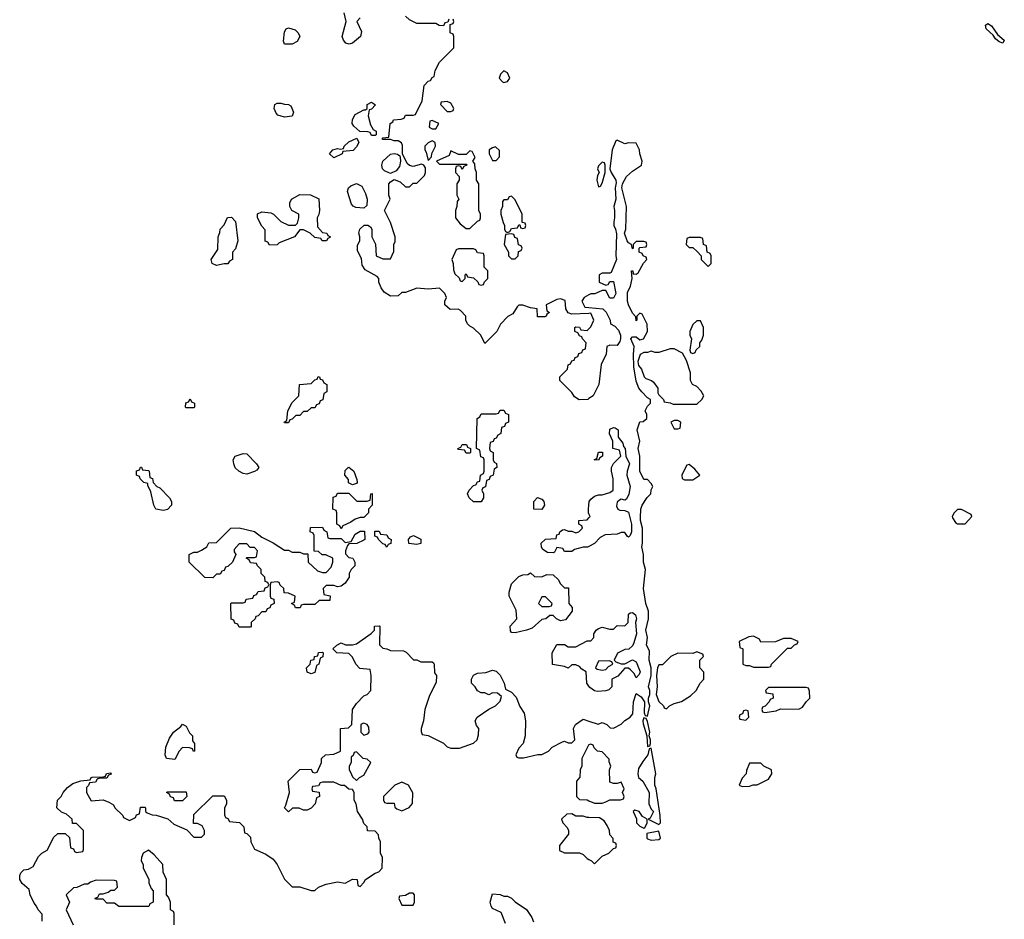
# Model space of a CAD drawing. Header units: inches. Extents: x 2348341 to 2479810, y 460419 to 613669.
# Tile 454 of 656: x 2426989 to 2432197, y 521060 to 525819. Entities that reach past the tile are written whole.
import ezdxf

# ---------------------------------------------------------------- set-up
doc = ezdxf.new("R2010")
doc.units = ezdxf.units.IN
doc.header["$MEASUREMENT"] = 0
doc.layers.add('C4522', color=7, linetype='Continuous')
doc.layers.add('C4532', color=7, linetype='Continuous')

msp = doc.modelspace()

# ---------------------------------------------------------------- linework, layer by layer
at = {"layer": 'C4522', "color": 2}
for points, elevation in [([(2428790, 525828), (2428772, 525810), (2428796.9, 525756.9), (2428791.3, 525730), (2428750, 525695.3), (2428730.9, 525689.1), (2428714.6, 525694.6), (2428702, 525710), (2428694, 525730), (2428715.3, 525810), (2428704.7, 525855.3)], 82), ([(2430000, 524265.6), (2429910, 524262), (2429890, 524268.7), (2429878, 524290), (2429873.6, 524333.6), (2429850, 524342), (2429830, 524338), (2429774, 524310), (2429778, 524278), (2429792, 524270), (2429778, 524262), (2429774, 524250), (2429767.3, 524247.3), (2429727.3, 524247.3), (2429726, 524290), (2429690, 524294), (2429650, 524308), (2429630, 524308), (2429619.6, 524300.4), (2429596.9, 524263.1), (2429571.6, 524248.4), (2429531.6, 524208.4), (2429512, 524170), (2429450, 524106), (2429428, 524150), (2429390, 524188), (2429370, 524198), (2429358, 524210), (2429348.7, 524230), (2429348, 524250), (2429320.4, 524280.4), (2429308.4, 524288.4), (2429265.2, 524285.2), (2429238, 524310), (2429238, 524330), (2429246, 524350), (2429238, 524370), (2429210, 524398), (2429150, 524394), (2429090, 524399), (2429030, 524375.3), (2429010, 524375.3), (2428990, 524359), (2428950, 524357.2), (2428917.2, 524377.2), (2428900.2, 524400.2), (2428888.7, 524430), (2428888, 524450), (2428880.4, 524460.4), (2428816.4, 524496.4), (2428800.4, 524520.4), (2428796.4, 524556.4), (2428776.4, 524596.4), (2428776.4, 524623.6), (2428788.4, 524651.6), (2428788.7, 524670), (2428782, 524690), (2428788, 524710), (2428811.3, 524731.3), (2428830, 524732), (2428843.6, 524723.6), (2428851.3, 524710), (2428852, 524670), (2428871.1, 524631.1), (2428874, 524570), (2428910, 524554), (2428950, 524554), (2428967.3, 524592.7), (2428968, 524630), (2428974.6, 524645.4), (2428975.3, 524670), (2428950, 524746), (2428918, 524810), (2428948, 524870), (2428942, 524890), (2428942, 524950), (2428950, 524962), (2428970, 524974), (2429002, 524962), (2429030, 524934), (2429050, 524934), (2429070, 524954), (2429090, 524954), (2429130, 524994), (2429135.3, 525010), (2429135.3, 525035.3), (2429126, 525050), (2429114, 525054), (2429070, 525042), (2429050, 525048), (2429038, 525058), (2429014, 525110), (2429014, 525154), (2429008.4, 525168.4), (2428990, 525178), (2428970, 525178), (2428950, 525186), (2428910, 525186), (2428906, 525190), (2428910, 525194), (2428942, 525198), (2428948, 525270), (2428962, 525278), (2428966, 525290), (2429007.3, 525292.7), (2429022, 525298), (2429030, 525314), (2429070, 525314), (2429082, 525318), (2429118, 525390), (2429129, 525471), (2429150, 525494), (2429162, 525498), (2429170, 525514), (2429182, 525518), (2429186, 525550), (2429210, 525594), (2429286, 525670), (2429286, 525730), (2429282, 525742), (2429266, 525750), (2429266, 525794), (2429282, 525798), (2429286, 525810), (2429282, 525822)], 82), ([(2429258, 525822), (2429254, 525806), (2429238, 525802), (2429230, 525786), (2429208.4, 525788.4), (2429190, 525798), (2429090, 525798), (2429050, 525818), (2429030, 525838)], 82), ([(2430000, 524363), (2429974, 524350), (2429962, 524330), (2429978, 524298), (2430000, 524296.2)], 82), ([(2430000, 523814.3), (2429994, 523810), (2429948.9, 523808.9), (2429923.1, 523823.1), (2429910, 523846), (2429846, 523910), (2429846, 523930), (2429886, 523970), (2429890, 523994), (2429902, 523998), (2429910, 524014), (2429922, 524018), (2429927.3, 524032.7), (2429942, 524038), (2429947.3, 524052.7), (2429962, 524058), (2429967.3, 524072.7), (2429982, 524078), (2429986, 524110), (2429966, 524130), (2429962, 524142), (2429950, 524146), (2429942, 524162), (2429926, 524170), (2429926, 524190), (2429930, 524194), (2429950, 524192), (2429958, 524178), (2429990, 524174), (2430000, 524184)], 82), ([(2430000, 523205), (2429998, 523210), (2429998, 523230), (2430000, 523250)], 82), ([(2430000, 523032.7), (2429991.6, 523028.4), (2429970, 523028), (2429923.6, 523016.4), (2429910, 523006), (2429870, 523006), (2429862, 523022), (2429830, 523026), (2429818, 523002), (2429810, 522998), (2429780.4, 523000.4), (2429756.4, 523016.4), (2429748.4, 523028.4), (2429748, 523050), (2429770, 523071), (2429826, 523074), (2429830, 523094), (2429842, 523098), (2429846, 523110), (2429860.4, 523119.6), (2429870, 523122), (2429890, 523114), (2429910, 523114), (2429930, 523104.7), (2429946, 523110), (2429966, 523130), (2429962, 523142), (2429946, 523150), (2429946, 523170), (2429990, 523174), (2430000, 523184)], 82), ([(2427108, 521050), (2427107.3, 521087.3), (2427086, 521110), (2427078, 521130), (2427064.7, 521144.7), (2427044, 521190), (2427038, 521218), (2427002, 521250), (2426988.7, 521270), (2426989.1, 521290.9), (2426994.6, 521305.4), (2427010, 521322), (2427035.3, 521324.7), (2427060.4, 521339.6), (2427087.3, 521392.7), (2427106, 521410), (2427134.6, 521425.4), (2427170, 521494), (2427190, 521514), (2427230, 521514), (2427252.7, 521492.7), (2427258, 521438), (2427272.7, 521432.7), (2427278, 521418), (2427290, 521414), (2427322, 521418), (2427326, 521430), (2427326, 521530), (2427290, 521566), (2427267.3, 521567.3), (2427266, 521590), (2427236.4, 521616.4), (2427210, 521626), (2427186, 521650), (2427188, 521690), (2427208, 521710), (2427218, 521730), (2427242, 521758), (2427270, 521778), (2427312.7, 521792.7), (2427362, 521798), (2427366, 521810), (2427372.7, 521812.7), (2427430, 521814), (2427442, 521818), (2427448.4, 521831.6), (2427470, 521834), (2427472.7, 521827.3), (2427458, 521822), (2427450, 521806), (2427410, 521806), (2427398, 521802), (2427390, 521786), (2427358, 521782), (2427352.7, 521767.3), (2427342, 521758), (2427342, 521730), (2427366.4, 521686.4), (2427430, 521691.3), (2427459.8, 521679.8), (2427484.7, 521664.7), (2427492, 521650), (2427534, 521610), (2427538, 521598), (2427570, 521582), (2427602, 521598), (2427607.3, 521612.7), (2427622, 521618), (2427627.3, 521652.7), (2427650, 521654), (2427654, 521650), (2427654, 521630), (2427663.6, 521623.6), (2427690, 521612), (2427711.1, 521611.1), (2427771.6, 521591.6), (2427803.6, 521563.6), (2427872.7, 521532.7), (2427910, 521494), (2427950, 521494), (2427966, 521510), (2427966, 521530), (2427954.6, 521554.6), (2427930, 521566), (2427907.3, 521567.3), (2427910, 521614), (2428010, 521714), (2428070, 521714), (2428082, 521690), (2428082, 521670), (2428072.7, 521647.3), (2428072.7, 521612.7), (2428078, 521598), (2428090, 521594), (2428098, 521578), (2428151.6, 521571.6), (2428174, 521550), (2428178, 521518), (2428190, 521514), (2428210, 521494), (2428212, 521470), (2428231.6, 521431.6), (2428290, 521404.7), (2428330, 521378), (2428351, 521350), (2428390, 521272), (2428430, 521232), (2428470, 521231.3), (2428530, 521212), (2428550, 521212), (2428569.1, 521230.9), (2428610, 521246), (2428670, 521258), (2428710, 521252), (2428750, 521272), (2428774, 521270), (2428778, 521238), (2428790, 521234), (2428810, 521254), (2428818, 521270), (2428870, 521304.7), (2428888.4, 521311.6), (2428906, 521330), (2428907.3, 521387.3), (2428898, 521410), (2428898, 521470), (2428888.4, 521488.4), (2428887.3, 521507.3), (2428870, 521526), (2428828.4, 521528.4), (2428826, 521550), (2428810, 521566), (2428802, 521590), (2428775.3, 521630), (2428768, 521670), (2428758, 521690), (2428758, 521730), (2428750, 521746), (2428730, 521748), (2428707.3, 521767.3), (2428690, 521768), (2428650, 521786), (2428590, 521786), (2428578, 521782), (2428570, 521766), (2428538, 521762), (2428534, 521750), (2428538, 521738), (2428572.7, 521732.7), (2428574, 521710), (2428558, 521702), (2428552, 521670), (2428530, 521648), (2428510, 521638), (2428490, 521638), (2428467.3, 521647.3), (2428432.7, 521647.3), (2428410, 521628), (2428388.7, 521650), (2428396.4, 521663.6), (2428415.3, 521730), (2428409.1, 521790.9), (2428470, 521852), (2428530, 521854), (2428538, 521838), (2428550, 521834), (2428562, 521838), (2428586, 521890), (2428586, 521910), (2428606, 521930), (2428650, 521934), (2428686, 521950), (2428686, 522070), (2428727.3, 522072.7), (2428746, 522090), (2428748.7, 522170), (2428770, 522202), (2428810, 522242), (2428826, 522250), (2428846, 522270), (2428848, 522350), (2428842, 522382), (2428787.3, 522387.3), (2428766, 522410), (2428750, 522446), (2428730, 522466), (2428666, 522470), (2428646, 522490), (2428666, 522510), (2428690, 522522), (2428712.7, 522512.7), (2428750, 522512), (2428770, 522518), (2428848.4, 522571.6), (2428866, 522590), (2428866, 522610), (2428890, 522612), (2428894, 522610), (2428892.7, 522512.7), (2428910, 522494), (2428931.6, 522491.6), (2428950, 522482), (2429019.6, 522479.6), (2429032.7, 522472.7), (2429072.7, 522432.7), (2429090, 522432), (2429110, 522422), (2429170, 522422), (2429176.9, 522416.9), (2429182, 522410), (2429183.6, 522363.6), (2429194, 522350), (2429192.7, 522312.7), (2429156.9, 522243.1), (2429131.3, 522170), (2429124.7, 522110), (2429112, 522070), (2429112.7, 522052.7), (2429118, 522038), (2429150, 522032), (2429230, 521992), (2429250, 521972), (2429270, 521964.7), (2429314.6, 521965.4), (2429390, 521992), (2429408, 522010), (2429416.4, 522036.4), (2429418, 522070), (2429404.7, 522084.7), (2429398, 522110), (2429408, 522130), (2429470, 522172), (2429506, 522190), (2429530, 522214), (2429538, 522238), (2429516.4, 522256.4), (2429490, 522258), (2429470, 522248), (2429450, 522258), (2429430, 522258), (2429410, 522268), (2429398, 522290), (2429378, 522310), (2429378, 522330), (2429388.7, 522351.3), (2429410, 522362), (2429454.6, 522365.4), (2429490, 522378), (2429510, 522372), (2429530.9, 522350.9), (2429552, 522310), (2429558, 522278), (2429590, 522262), (2429615.3, 522235.3), (2429634, 522186), (2429658, 522150), (2429664.7, 522110), (2429662, 522030), (2429652, 521990), (2429630, 521966), (2429614, 521930), (2429618, 521918), (2429630, 521914), (2429654, 521914), (2429728.9, 521931.1), (2429750, 521932), (2429786, 521950), (2429806, 521970), (2429860.4, 521999.6), (2429870, 522002), (2429890, 521994), (2429910, 521994), (2429926, 522010), (2429918, 522070), (2429928.9, 522091.1), (2429970, 522118), (2430000, 522108)], 82), ([(2430000, 522293.4), (2429988, 522310), (2429986, 522370), (2429963.1, 522383.1), (2429950, 522398), (2429930, 522406), (2429910, 522406), (2429890, 522388), (2429870, 522398), (2429807.3, 522407.3), (2429806, 522470), (2429830, 522514), (2429870, 522514), (2429890, 522502), (2429930, 522502), (2429990, 522534), (2430000, 522534)], 82), ([(2430000, 521982.7), (2429998, 521982), (2429962, 521910), (2429962, 521870), (2429954, 521850), (2429952.7, 521812.7), (2429934, 521790), (2429934, 521710), (2429950, 521694), (2429990, 521692), (2430000, 521687.5)], 82), ([(2430000, 521597.8), (2429990, 521598), (2429970, 521606), (2429930, 521606), (2429910, 521618), (2429883.6, 521616.4), (2429854, 521590), (2429862, 521570), (2429885.4, 521545.4), (2429892, 521530), (2429892, 521510), (2429844.7, 521450), (2429844.7, 521424.7), (2429870, 521412), (2429950, 521412), (2429970, 521402), (2429990, 521382), (2430000, 521377)], 82), ([(2427806, 521030), (2427806, 521090), (2427802, 521102), (2427786, 521110), (2427786, 521150), (2427776.4, 521176.4), (2427766, 521190), (2427766, 521270), (2427748, 521310), (2427746, 521350), (2427700.4, 521400.4), (2427670, 521426), (2427642, 521410), (2427632.7, 521387.3), (2427632, 521370), (2427642, 521350), (2427642, 521330), (2427671.6, 521271.6), (2427672.7, 521252.7), (2427683.6, 521223.6), (2427694, 521210), (2427694, 521150), (2427678, 521142), (2427672.7, 521127.3), (2427512.7, 521127.3), (2427490, 521146), (2427450, 521146), (2427430, 521166), (2427390, 521166), (2427387.3, 521172.7), (2427402, 521178), (2427410, 521194), (2427430, 521194), (2427456.4, 521203.6), (2427470, 521214), (2427490, 521214), (2427506, 521230), (2427502, 521262), (2427490, 521266), (2427392.7, 521267.3), (2427363.6, 521256.4), (2427350, 521246), (2427330, 521246), (2427291.6, 521228.4), (2427272.7, 521227.3), (2427234, 521190), (2427252, 521150), (2427234, 521110), (2427271.6, 521031.6)], 82), ([(2429558, 521038), (2429535.3, 521095.3), (2429490, 521118), (2429482, 521130), (2429478, 521150), (2429490, 521194), (2429530, 521192), (2429550, 521182), (2429570, 521182), (2429590, 521172), (2429610, 521152), (2429670, 521111.3), (2429698, 521070), (2429706.4, 521046.4)], 78)]:
    msp.add_lwpolyline(points, dxfattribs=dict(at, elevation=elevation))
at = {"layer": 'C4522', "color": 2, "elevation": 82}
for points in [[(2428390, 525688.7), (2428384.7, 525704.7), (2428390, 525754), (2428398, 525770), (2428410, 525776), (2428445.4, 525765.4), (2428462, 525750), (2428471.3, 525730), (2428456.9, 525703.1), (2428430, 525689)], [(2429550, 525548), (2429532, 525530), (2429524.7, 525510), (2429542, 525490), (2429550, 525486.8), (2429570, 525492), (2429582, 525510), (2429570, 525538)], [(2428390, 525304), (2428354.6, 525314.6), (2428344.7, 525324.7), (2428335.3, 525350), (2428338, 525370), (2428350, 525378), (2428370, 525378), (2428390, 525371.3), (2428411.1, 525371.1), (2428423.6, 525363.6), (2428438, 525330), (2428430, 525308)], [(2428850, 525206), (2428842, 525222), (2428830, 525226), (2428787.3, 525227.3), (2428756.4, 525256.4), (2428748, 525270), (2428748.9, 525291.1), (2428763.1, 525316.9), (2428810, 525342), (2428818, 525342), (2428826, 525350), (2428826, 525370), (2428850, 525382), (2428871.1, 525368.9), (2428850, 525346), (2428838, 525342), (2428832, 525310), (2428843.6, 525263.6), (2428858, 525238), (2428874, 525230), (2428874, 525210), (2428870, 525206)], [(2429250, 525386), (2429218, 525382), (2429214, 525370), (2429250, 525334), (2429270, 525334), (2429282, 525338), (2429286, 525350), (2429270, 525378)], [(2429170, 525286), (2429158, 525282), (2429154, 525250), (2429170, 525242), (2429190, 525242), (2429206, 525270)], [(2428650, 525089), (2428628, 525110), (2428646, 525130), (2428670, 525138), (2428686, 525134), (2428702, 525138), (2428706, 525150), (2428730, 525172), (2428772.7, 525192.7), (2428782, 525170), (2428770, 525146), (2428752.7, 525127.3), (2428698, 525122), (2428694, 525110)], [(2429170, 525178), (2429150, 525168), (2429132, 525150), (2429132, 525130), (2429138.8, 525118.8), (2429150, 525074), (2429167.3, 525092.7), (2429168.4, 525111.6), (2429188, 525150), (2429186, 525170)], [(2429506, 525146), (2429490, 525142), (2429472, 525130), (2429472, 525110), (2429490, 525074), (2429510, 525074), (2429527.3, 525092.7), (2429527.3, 525127.3)], [(2428950, 525006), (2428919, 525019), (2428908, 525030), (2428904, 525050), (2428909, 525070), (2428950, 525107.3), (2428970, 525111.3), (2428987.1, 525107.1), (2428998.8, 525098.8), (2429001, 525090), (2429002.8, 525070), (2428997.3, 525042.7), (2428981, 525019)], [(2429370, 525126), (2429350, 525106), (2429310, 525106), (2429270, 525126), (2429259.8, 525100.2), (2429194, 525070), (2429210, 525054), (2429350, 525054), (2429354, 525050), (2429338, 525042), (2429330, 525026), (2429322, 525042), (2429310, 525046), (2429298, 525042), (2429294, 525030), (2429294, 525010), (2429314, 524990), (2429314, 524970), (2429302, 524950), (2429302, 524890), (2429312, 524870), (2429303.6, 524856.4), (2429302, 524830), (2429294, 524810), (2429294, 524770), (2429319.6, 524739.6), (2429350, 524714), (2429370, 524714), (2429410, 524754), (2429422, 524758), (2429426, 524770), (2429426, 524790), (2429418, 524810), (2429418, 524950), (2429406, 524970), (2429406, 525010), (2429398, 525030), (2429396.4, 525056.4), (2429386, 525070), (2429398, 525090), (2429382, 525122)], [(2428810, 524822), (2428766.3, 524826.3), (2428752.5, 524832.5), (2428743.7, 524843.7), (2428722, 524910), (2428728, 524930), (2428740.2, 524939.8), (2428770, 524952), (2428798, 524938), (2428818.8, 524898.8), (2428826.8, 524870), (2428824.7, 524835.3)], [(2428588.4, 524648.4), (2428582, 524662), (2428550, 524666), (2428526, 524690), (2428490, 524708), (2428470, 524708), (2428442, 524670), (2428361, 524639), (2428350, 524628.7), (2428310, 524626), (2428302, 524642), (2428287.3, 524647.3), (2428287.3, 524707.3), (2428270, 524726), (2428246, 524770), (2428247.3, 524792.7), (2428270, 524802), (2428316.9, 524796.9), (2428331.1, 524791.1), (2428370, 524752), (2428410, 524732), (2428447.3, 524732.7), (2428458, 524742), (2428466, 524770), (2428466, 524790), (2428428, 524810), (2428418, 524830), (2428418, 524850), (2428426, 524870), (2428470, 524894), (2428527.3, 524892.7), (2428571.1, 524871.1), (2428574, 524810), (2428571.6, 524788.4), (2428562, 524770), (2428563.6, 524723.6), (2428590, 524694), (2428614, 524690), (2428618, 524678), (2428632, 524670), (2428630, 524666), (2428618, 524662), (2428611.6, 524648.4)], [(2429590, 524886), (2429578, 524882), (2429570, 524866), (2429550, 524866), (2429543.6, 524856.4), (2429542, 524830), (2429534, 524810), (2429534, 524790), (2429545.4, 524745.4), (2429554, 524730), (2429554, 524710), (2429558, 524698), (2429570, 524694), (2429582, 524698), (2429590, 524714), (2429622, 524718), (2429630, 524734), (2429634, 524734), (2429638, 524718), (2429650, 524714), (2429662, 524718), (2429666, 524730), (2429662, 524742), (2429646, 524746), (2429646, 524790), (2429610, 524866)], [(2428030, 524518), (2428006, 524530), (2428002, 524550), (2428036.4, 524603.6), (2428038, 524670), (2428047.3, 524692.7), (2428048.4, 524711.6), (2428070, 524734), (2428087.3, 524772.7), (2428110, 524774), (2428131.1, 524751.1), (2428142, 524650), (2428130, 524606), (2428114, 524590), (2428114, 524550), (2428098, 524542), (2428090, 524528), (2428070, 524528)], [(2429590, 524686), (2429558, 524682), (2429552, 524630), (2429574, 524590), (2429574, 524570), (2429590, 524554), (2429610, 524554), (2429626, 524570), (2429627.3, 524592.7), (2429642, 524598), (2429646, 524610), (2429642, 524622), (2429627.3, 524627.3), (2429622, 524662), (2429607.3, 524667.3), (2429602, 524682)], [(2429390, 524606), (2429310, 524606), (2429298, 524602), (2429274, 524550), (2429282, 524530), (2429283.6, 524496.4), (2429290, 524474), (2429312.7, 524452.7), (2429318, 524438), (2429330, 524434), (2429346, 524450), (2429346, 524470), (2429350, 524474), (2429358, 524458), (2429390, 524454), (2429412.7, 524432.7), (2429418, 524418), (2429430, 524414), (2429442, 524418), (2429447.3, 524432.7), (2429466, 524450), (2429466, 524490), (2429446, 524510), (2429446, 524570), (2429442, 524582), (2429410, 524586), (2429402, 524602)], [(2428390, 523686), (2428388, 523690), (2428402, 523698), (2428408, 523750), (2428430, 523794), (2428466, 523830), (2428468, 523890), (2428530, 523894), (2428550, 523914), (2428562, 523918), (2428568, 523932), (2428574, 523930), (2428578, 523918), (2428590, 523914), (2428598, 523898), (2428614, 523890), (2428614, 523850), (2428598, 523842), (2428592.7, 523807.3), (2428578, 523802), (2428572.7, 523787.3), (2428558, 523782), (2428550, 523766), (2428530, 523766), (2428510, 523746), (2428490, 523746), (2428470, 523726), (2428450, 523726), (2428430, 523706), (2428418, 523702), (2428410, 523686)], [(2427870, 523766), (2427866, 523770), (2427867.3, 523792.7), (2427882, 523798), (2427890, 523814), (2427898, 523798), (2427914, 523790), (2427914, 523770), (2427910, 523766)], [(2429390, 523268), (2429366, 523290), (2429358, 523310), (2429366, 523330), (2429390, 523354), (2429402, 523358), (2429410, 523374), (2429422, 523378), (2429426, 523410), (2429442, 523418), (2429446, 523430), (2429446, 523490), (2429442, 523502), (2429427.3, 523507.3), (2429422, 523542), (2429406, 523550), (2429408, 523710), (2429422, 523718), (2429430, 523734), (2429510, 523734), (2429522, 523738), (2429530, 523754), (2429550, 523754), (2429558, 523738), (2429574, 523730), (2429574, 523690), (2429558, 523682), (2429552.7, 523667.3), (2429538, 523662), (2429534, 523630), (2429518, 523622), (2429510, 523606), (2429498, 523602), (2429492.7, 523587.3), (2429478, 523582), (2429474, 523550), (2429478, 523538), (2429494, 523530), (2429494, 523490), (2429498, 523478), (2429511.6, 523471.6), (2429512, 523450), (2429498, 523442), (2429494, 523410), (2429478, 523402), (2429472.7, 523387.3), (2429458, 523382), (2429452.7, 523347.3), (2429438, 523342), (2429434, 523330), (2429442, 523310), (2429442, 523290), (2429430, 523268)], [(2428190, 523415.3), (2428170, 523419), (2428148, 523430), (2428129.1, 523449.1), (2428122, 523470), (2428118, 523490), (2428128, 523510), (2428170, 523524.7), (2428190, 523522), (2428242, 523470), (2428254, 523450), (2428243.6, 523436.4), (2428230, 523428.7)], [(2429350, 523526), (2429342, 523542), (2429310, 523546), (2429306, 523550), (2429322, 523558), (2429330, 523572), (2429351.6, 523571.6), (2429358, 523558), (2429374, 523550), (2429374, 523530), (2429370, 523526)], [(2427750, 523222), (2427708, 523230), (2427698, 523250), (2427682, 523322), (2427666, 523354), (2427666, 523366), (2427646, 523370), (2427626, 523390), (2427622, 523402), (2427606, 523410), (2427607.3, 523432.7), (2427622, 523438), (2427627.3, 523452.7), (2427632.7, 523452.7), (2427638, 523438), (2427670, 523434), (2427674, 523430), (2427678, 523398), (2427691.6, 523391.6), (2427694, 523370), (2427714, 523350), (2427730, 523342), (2427782, 523290), (2427792, 523270), (2427792, 523250), (2427770, 523228)], [(2428750, 523358), (2428728.4, 523368.4), (2428727.3, 523387.3), (2428708.7, 523410), (2428710, 523434), (2428726, 523450), (2428730, 523451.3), (2428756, 523430), (2428772.7, 523387.3), (2428774, 523370), (2428770, 523366)], [(2428772.7, 523272.7), (2428827.3, 523272.7), (2428842, 523278), (2428846, 523310), (2428852.7, 523312.7), (2428854, 523250), (2428834, 523230), (2428834, 523210), (2428810, 523186), (2428790, 523186), (2428763.6, 523176.4), (2428739.6, 523160.4), (2428698, 523142), (2428690, 523126), (2428682, 523142), (2428666, 523150), (2428666, 523210), (2428662, 523222), (2428646, 523230), (2428647.3, 523292.7), (2428662, 523298), (2428670, 523314), (2428730, 523314)], [(2429750, 523228.7), (2429708, 523230), (2429708.7, 523270), (2429728.4, 523291.6), (2429750, 523282), (2429762, 523270), (2429764.7, 523250)], [(2428630, 523074), (2428690, 523074), (2428710, 523054), (2428742, 523058), (2428763.1, 523096.9), (2428790, 523114), (2428812.7, 523112.7), (2428814, 523070), (2428810, 523066), (2428771.6, 523048.4), (2428730, 523046), (2428722, 523038), (2428712, 523010), (2428712.7, 522992.7), (2428730, 522974), (2428751.1, 522971.1), (2428762, 522950), (2428762, 522930), (2428742, 522910), (2428732, 522890), (2428731.3, 522870), (2428710, 522838), (2428690, 522822), (2428670, 522818), (2428650, 522826), (2428610, 522826), (2428594, 522810), (2428598, 522778), (2428631.6, 522771.6), (2428630, 522746), (2428572.7, 522747.3), (2428550, 522726), (2428490, 522726), (2428478, 522722), (2428471.6, 522708.4), (2428448.4, 522708.4), (2428442, 522722), (2428426, 522730), (2428442, 522738), (2428446, 522770), (2428410, 522786), (2428387.3, 522787.3), (2428386, 522810), (2428367.3, 522827.3), (2428362, 522842), (2428350, 522846), (2428318, 522842), (2428314, 522830), (2428314, 522770), (2428318, 522758), (2428332.7, 522752.7), (2428334, 522730), (2428318, 522722), (2428312.7, 522707.3), (2428298, 522702), (2428290, 522686), (2428270, 522686), (2428250, 522666), (2428238, 522662), (2428234, 522650), (2428214, 522630), (2428214, 522610), (2428210, 522606), (2428150, 522606), (2428142, 522622), (2428127.3, 522627.3), (2428122, 522642), (2428107.3, 522647.3), (2428106, 522730), (2428110, 522734), (2428170, 522734), (2428182, 522738), (2428187.3, 522752.7), (2428222, 522758), (2428227.3, 522772.7), (2428242, 522778), (2428250, 522794), (2428282, 522798), (2428287.3, 522812.7), (2428302, 522818), (2428306, 522830), (2428302, 522842), (2428287.3, 522847.3), (2428286, 522870), (2428266, 522890), (2428266, 522910), (2428246, 522930), (2428242, 522942), (2428210, 522946), (2428202, 522962), (2428186, 522970), (2428190, 522974), (2428230, 522974), (2428242, 522978), (2428246, 523010), (2428230, 523026), (2428207.3, 523027.3), (2428190, 523046), (2428150, 523046), (2428123.6, 523016.4), (2428123.6, 523003.6), (2428132, 522990), (2428114, 522950), (2428090, 522926), (2428078, 522922), (2428070, 522906), (2428058, 522902), (2428050, 522886), (2428030, 522886), (2428010, 522866), (2427967.3, 522867.3), (2427886, 522950), (2427886, 522990), (2427910, 523002), (2427930, 523002), (2427950, 523012), (2427978, 523030), (2427988.4, 523051.6), (2428030, 523054), (2428106, 523130), (2428150, 523130.8), (2428230.7, 523110.7), (2428270, 523082), (2428330, 523051.3), (2428390, 523012), (2428410, 523012), (2428430, 523002), (2428470, 523002), (2428490, 522994), (2428512.7, 522992.7), (2428514, 522950), (2428563.6, 522903.6), (2428590, 522894), (2428610, 522894), (2428636.4, 522923.6), (2428646, 522950), (2428646, 522970), (2428607.3, 522987.3), (2428588.4, 522988.4), (2428570, 523006), (2428547.3, 523007.3), (2428546, 523090), (2428542, 523102), (2428526, 523110), (2428527.3, 523132.7), (2428590, 523134), (2428598, 523118), (2428614, 523110), (2428618, 523078)], [(2428930, 523028), (2428922, 523042), (2428910, 523046), (2428886, 523070), (2428882, 523082), (2428867.3, 523087.3), (2428867.3, 523112.7), (2428890, 523114), (2428898, 523098), (2428930, 523094), (2428938, 523078), (2428954, 523070), (2428952.7, 523047.3), (2428938, 523042)], [(2429090, 523042), (2429048, 523048), (2429046, 523070), (2429056.4, 523083.6), (2429071.1, 523091.1), (2429111.1, 523071.1), (2429110, 523048.7)], [(2429750, 522872), (2429776.4, 522883.6), (2429810, 522882), (2429836.9, 522856.9), (2429850, 522834), (2429870, 522814), (2429892.7, 522812.7), (2429894, 522730), (2429912, 522710), (2429912, 522690), (2429876, 522644), (2429850, 522639), (2429829, 522649), (2429810, 522668), (2429792.7, 522667.3), (2429771.3, 522648.7), (2429750, 522646), (2429699.8, 522600.2), (2429670, 522588.7), (2429610, 522575.3), (2429590, 522578), (2429585.2, 522585.2), (2429584, 522610), (2429618, 522650), (2429614.6, 522694.6), (2429578, 522770), (2429578, 522790), (2429590, 522834), (2429630, 522874), (2429650, 522882), (2429676.4, 522883.6), (2429690, 522892), (2429712.7, 522872.7)], [(2429770, 522766), (2429750, 522766), (2429734, 522730), (2429750, 522714), (2429790, 522714), (2429802, 522718), (2429806, 522730)], [(2428530, 522358), (2428510, 522368), (2428506, 522390), (2428526, 522410), (2428528, 522430), (2428546, 522434), (2428548, 522450), (2428566, 522454), (2428570, 522472), (2428590, 522474), (2428594, 522470), (2428591.6, 522448.4), (2428578, 522442), (2428572, 522410), (2428558, 522402), (2428550, 522366)], [(2427907.3, 521947.3), (2427902, 521962), (2427887.3, 521967.3), (2427850, 521968), (2427832, 521950), (2427810, 521906), (2427766, 521910), (2427758, 521930), (2427762, 521970), (2427782, 522018), (2427802, 522050), (2427840.4, 522079.6), (2427850, 522092), (2427870, 522082), (2427886.4, 522046.4), (2427902, 522030), (2427903.6, 522003.6), (2427914, 521990), (2427914, 521950)], [(2428810, 522098), (2428803.6, 522096.4), (2428794, 522090), (2428794, 522050), (2428810, 522034), (2428830, 522042), (2428838, 522050), (2428836.4, 522076.4), (2428826, 522090)], [(2428770, 521946), (2428758, 521942), (2428752.7, 521927.3), (2428742, 521918), (2428742, 521890), (2428732, 521870), (2428732, 521850), (2428738, 521838), (2428750, 521814), (2428770, 521794), (2428786, 521810), (2428810, 521822), (2428846, 521890), (2428827.3, 521907.3), (2428806, 521910)], [(2429010, 521786), (2428974, 521770), (2428914, 521710), (2428914, 521690), (2428918, 521678), (2428930, 521674), (2428970, 521674), (2428972.7, 521652.7), (2428983.6, 521643.6), (2429010, 521634), (2429030, 521642), (2429048.4, 521651.6), (2429067.3, 521672.7), (2429068.4, 521728.4), (2429046, 521770)], [(2427850, 521686), (2427807.3, 521687.3), (2427802, 521702), (2427787.3, 521707.3), (2427782, 521722), (2427766, 521730), (2427770, 521734), (2427870, 521734), (2427872, 521710)], [(2429070, 521198), (2429050, 521198), (2429030, 521186), (2428998, 521182), (2428994, 521170), (2429010, 521134), (2429070, 521134), (2429078, 521150), (2429078, 521190)]]:
    msp.add_lwpolyline(points, close=True, dxfattribs=at)
at = {"layer": 'C4532', "color": 2}
for points, elevation in [([(2432190, 525695.3), (2432170, 525701.2), (2432150, 525717.2), (2432138, 525738), (2432102, 525770), (2432097.2, 525790), (2432110, 525799.1), (2432130, 525786.8), (2432160.7, 525740.7), (2432197.3, 525710)], 78), ([(2430070, 525066), (2430050, 525046), (2430044.7, 525030), (2430054, 525010), (2430045.4, 524994.6), (2430042, 524970), (2430050, 524934), (2430062, 524938), (2430070, 524954), (2430086, 525010), (2430086, 525050), (2430082, 525062)], 82), ([(2430590, 524666), (2430530, 524666), (2430518, 524662), (2430514, 524630), (2430530, 524614), (2430550, 524614), (2430572.7, 524592.7), (2430594, 524570), (2430594, 524550), (2430630, 524514), (2430646, 524530), (2430646, 524570), (2430642, 524582), (2430626, 524590), (2430622, 524622), (2430606, 524630), (2430602, 524662)], 82), ([(2430590, 524226), (2430570, 524226), (2430550, 524206), (2430534, 524170), (2430534, 524150), (2430542, 524130), (2430534, 524070), (2430538, 524058), (2430550, 524054), (2430562, 524058), (2430567.3, 524072.7), (2430586, 524090), (2430586, 524110), (2430596.4, 524123.6), (2430606, 524150), (2430606, 524190)], 82), ([(2430450, 524078), (2430430, 524078), (2430370, 524058), (2430350, 524058), (2430330, 524066), (2430310, 524058), (2430290, 524058), (2430271.6, 524048.4), (2430258, 524010), (2430259.6, 523999.6), (2430262, 523990), (2430278, 523970), (2430292, 523930), (2430301, 523921), (2430330.7, 523910.7), (2430342, 523902), (2430364.7, 523870), (2430364.7, 523844.7), (2430370, 523834), (2430394, 523810), (2430398, 523798), (2430430, 523792), (2430444.7, 523784.7), (2430570, 523784.7), (2430598, 523810), (2430608, 523830), (2430594, 523854), (2430570, 523878), (2430548, 523890), (2430538, 523910), (2430538, 523950), (2430516.4, 524016.4), (2430495.3, 524055.3)], 82), ([(2430470, 523698), (2430450, 523698), (2430434, 523690), (2430450, 523654), (2430470, 523654), (2430482, 523658), (2430486, 523690)], 82), ([(2430050, 523488), (2430028, 523490), (2430042, 523498), (2430050, 523532), (2430071.6, 523531.6), (2430072, 523510), (2430058, 523502)], 82), ([(2430530, 523466), (2430518, 523462), (2430503.6, 523436.4), (2430492, 523410), (2430492.7, 523392.7), (2430504.7, 523384.7), (2430550, 523384), (2430586, 523410), (2430560.4, 523440.4)], 82), ([(2431970, 523228), (2431950, 523228), (2431932, 523210), (2431922, 523190), (2431923.6, 523183.6), (2431939.6, 523159.6), (2431950, 523152), (2431990, 523152), (2432026, 523190), (2432022, 523202)], 82), ([(2430870, 522558), (2430845.4, 522554.6), (2430794, 522530), (2430798, 522498), (2430814, 522490), (2430814, 522410), (2430830, 522402), (2430850, 522402), (2430870, 522394), (2430950, 522394), (2430962, 522398), (2430966, 522410), (2431050, 522494), (2431070, 522494), (2431087.3, 522512.7), (2431102, 522518), (2431106, 522530), (2431070, 522546), (2431030, 522546), (2430987.3, 522527.3), (2430910, 522526), (2430902, 522542)], 82), ([(2430570, 522475.3), (2430550, 522466), (2430470, 522468), (2430434, 522450), (2430390, 522406), (2430370, 522406), (2430362, 522390), (2430358, 522350), (2430361, 522290), (2430356, 522250), (2430370, 522212), (2430394, 522190), (2430398, 522178), (2430410, 522174), (2430426, 522190), (2430450, 522202), (2430490, 522212), (2430538, 522242), (2430568, 522270), (2430588, 522310), (2430608, 522330), (2430607.3, 522367.3), (2430586, 522390), (2430586, 522430), (2430606, 522450), (2430602, 522462)], 82), ([(2430107.3, 522427.3), (2430050, 522426), (2430034, 522390), (2430043.6, 522383.6), (2430070, 522378), (2430090, 522382), (2430103.1, 522396.9), (2430126, 522410), (2430122, 522422)], 82), ([(2431150, 522286), (2430950, 522286), (2430934, 522270), (2430938, 522258), (2430972.7, 522252.7), (2430974, 522230), (2430958, 522222), (2430954, 522210), (2430932.7, 522187.3), (2430918, 522182), (2430914, 522170), (2430918, 522158), (2430930, 522154), (2430990, 522162), (2431012.7, 522172.7), (2431110, 522172), (2431130, 522182), (2431148.9, 522211.1), (2431168, 522230), (2431167.3, 522267.3), (2431162, 522282)], 82), ([(2430290, 522126), (2430284.7, 522110), (2430286, 522094), (2430306, 522030), (2430310, 521974), (2430322, 521978), (2430326, 521990), (2430326, 522010), (2430318, 522030), (2430322, 522050), (2430310, 522106), (2430302, 522122)], 82), ([(2430830, 522166), (2430818, 522162), (2430812.7, 522147.3), (2430798, 522142), (2430794, 522130), (2430798, 522118), (2430830, 522114), (2430846, 522130), (2430842, 522162)], 82), ([(2430330, 521966), (2430318, 521962), (2430312, 521930), (2430284.5, 521895.5), (2430262.8, 521857.2), (2430258, 521830), (2430262, 521810), (2430284.7, 521790), (2430318, 521730), (2430316, 521670), (2430330, 521642), (2430342, 521630), (2430324.7, 521595.3), (2430314, 521590), (2430370, 521562), (2430378, 521570), (2430377.2, 521610), (2430356, 521750), (2430349.1, 521769.1), (2430349.2, 521810), (2430354, 521830)], 82), ([(2430910, 521886), (2430850, 521886), (2430832.7, 521847.3), (2430832, 521830), (2430810, 521806), (2430794, 521770), (2430810, 521762), (2430850, 521764.7), (2430868.7, 521771.3), (2430890, 521772), (2430950, 521802), (2430968, 521830), (2430966, 521850), (2430926, 521870)], 82), ([(2430242, 521638), (2430234, 521630), (2430252, 521592), (2430252, 521570), (2430270, 521552), (2430290, 521542), (2430295.3, 521544.7), (2430308, 521570), (2430308, 521590), (2430284, 521604), (2430266, 521630)], 82), ([(2430370, 521526), (2430305.4, 521514.6), (2430306, 521490), (2430310, 521486), (2430330, 521478.8), (2430370, 521482), (2430378, 521490)], 82)]:
    msp.add_lwpolyline(points, close=True, dxfattribs=dict(at, elevation=elevation))
at = {"layer": 'C4532', "color": 2, "elevation": 82}
for points in [[(2430000, 522108), (2430048, 522092), (2430070, 522102), (2430094, 522090), (2430112.7, 522072.7), (2430130, 522072), (2430170, 522092), (2430190, 522112), (2430218, 522130), (2430232.7, 522147.3), (2430235.1, 522210), (2430250, 522254), (2430276.9, 522236.9), (2430294, 522210), (2430292.7, 522152.7), (2430298, 522138), (2430310, 522134), (2430322, 522190), (2430315.3, 522210), (2430315.3, 522230), (2430322, 522250), (2430322, 522270), (2430315.3, 522290), (2430328.7, 522350), (2430329, 522390), (2430319, 522430), (2430320.4, 522480.4), (2430305.2, 522510), (2430309.2, 522550), (2430301.2, 522590), (2430315.3, 522650), (2430315.3, 522690), (2430300.9, 522730), (2430289, 522810), (2430299, 522910), (2430289.1, 522949.1), (2430289, 522990), (2430279, 523030), (2430284, 523050), (2430284, 523130), (2430273.2, 523170), (2430273.6, 523186.4), (2430275.3, 523230), (2430282, 523250), (2430308.7, 523291.3), (2430328, 523310), (2430328.4, 523331.6), (2430338, 523350), (2430330, 523366), (2430310, 523386), (2430290, 523386), (2430268.7, 523430), (2430269.2, 523510), (2430261.2, 523550), (2430268.7, 523590), (2430255.3, 523650), (2430270, 523692), (2430287.3, 523692.7), (2430306, 523710), (2430306, 523730), (2430298, 523750), (2430310, 523774), (2430326, 523790), (2430326, 523810), (2430310, 523818), (2430279, 523850), (2430264, 523870), (2430250, 523906), (2430238, 523982), (2430235.3, 524050), (2430239, 524090), (2430222, 524130), (2430230, 524142), (2430250, 524141), (2430270, 524124.7), (2430289, 524131), (2430309, 524170), (2430308.4, 524208.4), (2430282, 524262), (2430270, 524266), (2430254, 524250), (2430254, 524230), (2430250, 524226), (2430247.3, 524247.3), (2430230, 524266), (2430208.7, 524310), (2430204, 524330), (2430204.7, 524375.3), (2430219, 524410), (2430228.7, 524450), (2430226, 524490), (2430232, 524490), (2430234, 524474), (2430250, 524472), (2430260.4, 524479.6), (2430288.4, 524531.6), (2430306, 524550), (2430302, 524562), (2430286, 524570), (2430282, 524582), (2430266, 524590), (2430266, 524610), (2430270, 524614), (2430302, 524618), (2430306, 524630), (2430302, 524642), (2430290, 524646), (2430250, 524646), (2430234, 524630), (2430234, 524610), (2430230, 524606), (2430226, 524630), (2430210, 524638), (2430202, 524650), (2430188.7, 524690), (2430195.3, 524710), (2430198, 524830), (2430174, 524930), (2430177.2, 524950), (2430199, 524990), (2430230, 525018), (2430278, 525050), (2430282, 525070), (2430268.7, 525110), (2430268, 525130), (2430250, 525166), (2430210, 525168), (2430190, 525162), (2430150, 525182), (2430142, 525178), (2430122.8, 525130), (2430111.3, 525030), (2430118, 525010), (2430142.8, 524970), (2430144.7, 524955.3), (2430138, 524930), (2430142.8, 524870), (2430131.3, 524830), (2430136, 524810), (2430136, 524770), (2430131, 524750), (2430131.3, 524730), (2430141, 524710), (2430145.4, 524685.4), (2430142.8, 524570), (2430146, 524550), (2430118, 524482), (2430110, 524478), (2430070, 524478), (2430054, 524470), (2430054, 524430), (2430090, 524414), (2430102, 524418), (2430110, 524434), (2430130, 524434), (2430142, 524370), (2430130, 524346), (2430110, 524346), (2430090, 524386), (2430070, 524386), (2430031.1, 524368.9), (2430010, 524368), (2430000, 524363)], [(2430000, 524296.2), (2430074, 524290), (2430091.6, 524271.6), (2430112, 524230), (2430114, 524210), (2430136.9, 524196.9), (2430155.9, 524175.9), (2430167.3, 524150), (2430167.3, 524130), (2430164, 524116), (2430150, 524095.3), (2430110, 524098), (2430094, 524090), (2430092, 524050), (2430065.4, 523994.6), (2430052, 523890), (2430022, 523830), (2430000, 523814.3)], [(2430000, 524184), (2430010, 524194), (2430026, 524230), (2430010, 524266), (2430000, 524265.6)], [(2430000, 523250), (2430002, 523270), (2430010, 523282), (2430030, 523298), (2430050, 523304.7), (2430070, 523304.7), (2430110, 523318), (2430128, 523330), (2430129, 523390), (2430119, 523430), (2430119, 523450), (2430129.2, 523470.8), (2430168, 523510), (2430162, 523542), (2430126, 523550), (2430126, 523590), (2430108.9, 523628.9), (2430110, 523652), (2430130, 523662), (2430139.6, 523659.6), (2430154, 523650), (2430154, 523610), (2430179.6, 523579.6), (2430182, 523562), (2430190.9, 523550.9), (2430196, 523510), (2430214.8, 523470), (2430202, 523430), (2430200.7, 523410), (2430217.3, 523350), (2430210.9, 523309.1), (2430198, 523282), (2430190, 523278), (2430170, 523282), (2430162, 523278), (2430150, 523266), (2430146.4, 523246.4), (2430152, 523230), (2430163.5, 523223.5), (2430190, 523222), (2430210, 523214), (2430226, 523150), (2430224.7, 523110), (2430218, 523090), (2430210, 523082), (2430204.7, 523084.7), (2430190, 523106), (2430170, 523106), (2430150, 523098), (2430085.4, 523094.6), (2430059.6, 523080.4), (2430030, 523048), (2430000, 523032.7)], [(2430000, 523184), (2430006, 523190), (2430000, 523205)], [(2430000, 522534), (2430010, 522534), (2430026, 522550), (2430026, 522570), (2430038, 522590), (2430050, 522598), (2430070, 522604.7), (2430110, 522594), (2430130, 522594), (2430150, 522614), (2430190, 522612), (2430208, 522630), (2430210, 522674), (2430218, 522682), (2430230, 522682.8), (2430246, 522670), (2430251, 522650), (2430246, 522630), (2430251, 522570), (2430236.8, 522523.2), (2430230, 522506), (2430211.6, 522488.4), (2430190, 522488), (2430151.6, 522468.4), (2430134, 522430), (2430142, 522422), (2430170, 522411.3), (2430190, 522411.3), (2430230, 522432), (2430250, 522422), (2430271.1, 522368.9), (2430265.4, 522354.6), (2430250, 522338), (2430239.5, 522359.5), (2430220.2, 522380.2), (2430210, 522388.7), (2430190, 522388), (2430153.7, 522346.3), (2430122, 522330), (2430122, 522290), (2430105.4, 522274.6), (2430090, 522269), (2430045.6, 522265.6), (2430029.3, 522269.3), (2430005.6, 522285.6), (2430000, 522293.4)], [(2430000, 521687.5), (2430030, 521674), (2430070, 521674), (2430090, 521682), (2430110, 521692), (2430167.3, 521692.7), (2430182, 521698), (2430186, 521710), (2430178, 521730), (2430186, 521750), (2430170, 521786), (2430150, 521778), (2430130, 521778), (2430110, 521786), (2430108, 521850), (2430115.3, 521870), (2430107.3, 521892.7), (2430107.3, 521907.3), (2430070, 521946), (2430046, 521950), (2430027.3, 521967.3), (2430022, 521982), (2430010, 521986), (2430000, 521982.7)], [(2430000, 521377), (2430014, 521370), (2430030, 521354), (2430070, 521394), (2430106, 521410), (2430130, 521434), (2430142, 521438), (2430146, 521450), (2430142, 521462), (2430128.4, 521468.4), (2430127.3, 521487.3), (2430110, 521506), (2430108, 521530), (2430096.4, 521556.4), (2430080.4, 521580.4), (2430056.4, 521596.4), (2430000, 521597.8)]]:
    msp.add_lwpolyline(points, dxfattribs=at)

doc.saveas('drawing.dxf')
